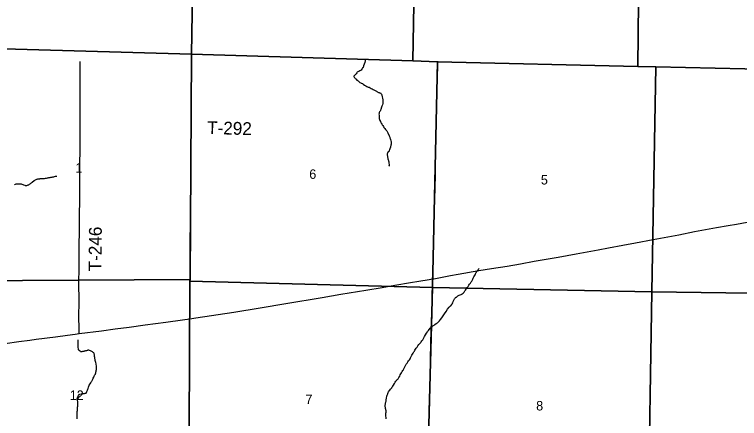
# Model space of a CAD drawing. Extents: x 1587405 to 1714697, y 1028970 to 1155083.
# Drawn here: x 1678758 to 1695754, y 1114934 to 1124403 of the extents above; entities that cross this region are included whole.
import ezdxf

# ---------------------------------------------------------------- set-up
doc = ezdxf.new("R2010")
doc.units = 0
for name, color, linetype in [('GM_X_County_Road', 7, 'Continuous'), ('GM_X_Minor_River', 7, 'Continuous'), ('GM_X_Section', 7, 'Continuous'), ('GM_X_Section_Text', 7, 'Continuous'), ('GM_X_Township_Road', 7, 'Continuous'), ('GM_X_Township_Road_Text', 7, 'Continuous'), ('GM_X_US_Location', 7, 'Continuous'), ('GM_X_US_Route', 7, 'Continuous')]:
    doc.layers.add(name, color=color, linetype=linetype)

msp = doc.modelspace()

# ---------------------------------------------------------------- linework, layer by layer
at = {"layer": 'GM_X_County_Road'}
for points in [[(1682869, 1117273), (1682873, 1118107), (1682878, 1119042), (1682882, 1119551), (1682888, 1119797), (1682896, 1120781), (1682896, 1120945), (1682902, 1121486), (1682904, 1122080), (1682904, 1122131)], [(1682840, 1112884), (1682843, 1113219), (1682849, 1113941), (1682855, 1115024), (1682858, 1115450), (1682860, 1116008), (1682861, 1116336), (1682867, 1116828), (1682869, 1117273)]]:
    msp.add_lwpolyline(points, dxfattribs=at)
at = {"layer": 'GM_X_Minor_River'}
for points in [[(1686989, 1123367), (1686987, 1123357), (1686980, 1123319), (1686972, 1123279), (1686942, 1123199), (1686932, 1123165), (1686920, 1123151), (1686911, 1123133), (1686899, 1123119), (1686885, 1123097), (1686850, 1123085), (1686832, 1123070), (1686810, 1123058), (1686793, 1123048), (1686781, 1123034), (1686765, 1123014), (1686742, 1122992), (1686726, 1122970), (1686712, 1122961), (1686710, 1122947), (1686719, 1122936), (1686725, 1122926), (1686737, 1122916), (1686747, 1122906), (1686757, 1122896), (1686767, 1122890), (1686787, 1122867), (1686811, 1122851), (1686831, 1122830), (1686855, 1122812), (1686875, 1122800), (1686889, 1122796), (1686913, 1122783), (1686933, 1122771), (1686961, 1122750), (1686993, 1122732), (1687021, 1122717), (1687053, 1122703), (1687071, 1122697), (1687083, 1122691), (1687097, 1122682), (1687117, 1122670), (1687143, 1122658), (1687167, 1122643), (1687195, 1122633), (1687231, 1122616), (1687241, 1122606), (1687255, 1122596), (1687265, 1122592), (1687279, 1122583), (1687293, 1122579), (1687305, 1122575), (1687317, 1122571), (1687327, 1122569), (1687337, 1122565), (1687349, 1122552), (1687359, 1122536), (1687369, 1122516), (1687394, 1122407), (1687395, 1122375), (1687395, 1122339), (1687392, 1122315), (1687384, 1122285), (1687378, 1122267), (1687371, 1122253), (1687363, 1122231), (1687350, 1122175), (1687342, 1122163), (1687336, 1122153), (1687328, 1122141), (1687315, 1122125), (1687309, 1122107), (1687307, 1122097), (1687305, 1122085), (1687303, 1122069), (1687304, 1122047), (1687304, 1122027), (1687306, 1122003), (1687311, 1121966), (1687317, 1121944), (1687325, 1121920), (1687335, 1121892), (1687348, 1121867), (1687358, 1121853), (1687368, 1121835), (1687380, 1121821), (1687388, 1121811), (1687396, 1121798), (1687406, 1121782), (1687420, 1121756), (1687439, 1121732), (1687455, 1121709), (1687469, 1121689), (1687483, 1121673), (1687493, 1121663), (1687499, 1121646), (1687509, 1121628), (1687538, 1121562), (1687554, 1121531), (1687561, 1121513), (1687567, 1121499)], [(1687567, 1121499), (1687571, 1121473), (1687579, 1121443), (1687585, 1121428), (1687586, 1121416), (1687586, 1121392), (1687586, 1121368), (1687581, 1121344), (1687577, 1121324), (1687573, 1121310), (1687571, 1121292), (1687558, 1121252), (1687550, 1121230), (1687541, 1121212), (1687539, 1121200), (1687529, 1121188), (1687519, 1121182), (1687507, 1121174), (1687500, 1121156), (1687498, 1121134), (1687498, 1121112), (1687504, 1121078), (1687511, 1121022), (1687521, 1120995), (1687524, 1120983), (1687528, 1120971), (1687530, 1120951), (1687536, 1120919), (1687539, 1120885), (1687545, 1120860), (1687531, 1120861), (1687547, 1120860), (1687531, 1120861), (1687547, 1120860)], [(1678757, 1120414), (1678769, 1120422), (1678783, 1120427), (1678799, 1120431), (1678836, 1120437), (1678850, 1120437), (1678866, 1120438), (1678884, 1120436), (1678902, 1120434), (1678918, 1120432), (1678932, 1120427), (1678952, 1120419), (1678972, 1120409), (1678997, 1120403), (1679011, 1120398), (1679025, 1120394), (1679045, 1120398), (1679061, 1120402), (1679075, 1120408), (1679091, 1120413), (1679106, 1120423), (1679122, 1120437), (1679138, 1120449), (1679154, 1120461), (1679169, 1120475), (1679222, 1120512), (1679238, 1120524), (1679248, 1120530), (1679264, 1120536), (1679278, 1120541), (1679292, 1120545), (1679307, 1120549), (1679323, 1120551), (1679337, 1120553), (1679351, 1120555), (1679363, 1120556), (1679373, 1120558), (1679385, 1120560), (1679399, 1120560), (1679417, 1120560), (1679438, 1120559), (1679458, 1120561), (1679484, 1120565), (1679510, 1120569), (1679532, 1120572), (1679549, 1120576), (1679563, 1120580), (1679575, 1120582), (1679595, 1120585), (1679607, 1120587), (1679627, 1120591)], [(1679627, 1120591), (1679642, 1120593), (1679656, 1120595), (1679668, 1120599), (1679682, 1120602), (1679698, 1120606), (1679718, 1120614), (1679739, 1120618), (1679747, 1120618)], [(1687961, 1116233), (1687977, 1116261), (1687998, 1116289), (1688016, 1116311), (1688031, 1116331), (1688041, 1116353), (1688051, 1116375), (1688062, 1116401), (1688074, 1116422), (1688086, 1116444), (1688101, 1116466), (1688119, 1116494), (1688132, 1116514), (1688144, 1116536), (1688160, 1116558), (1688177, 1116582), (1688195, 1116608), (1688216, 1116640), (1688240, 1116669), (1688261, 1116691), (1688275, 1116705), (1688285, 1116717), (1688294, 1116735), (1688310, 1116751), (1688318, 1116761), (1688328, 1116777), (1688345, 1116813), (1688372, 1116856), (1688396, 1116896), (1688419, 1116936), (1688438, 1116966), (1688450, 1116980), (1688460, 1116994), (1688505, 1117054), (1688526, 1117073), (1688546, 1117087), (1688558, 1117097), (1688568, 1117103), (1688581, 1117115), (1688595, 1117125), (1688613, 1117138), (1688640, 1117160), (1688672, 1117178), (1688698, 1117202), (1688725, 1117225), (1688747, 1117253), (1688774, 1117291), (1688809, 1117339), (1688842, 1117391), (1688877, 1117440), (1688912, 1117494), (1688949, 1117540), (1688975, 1117564), (1688991, 1117577), (1689008, 1117605), (1689022, 1117623), (1689033, 1117645), (1689045, 1117675), (1689060, 1117711), (1689076, 1117741), (1689088, 1117755), (1689099, 1117767), (1689111, 1117775), (1689121, 1117781), (1689133, 1117790), (1689151, 1117806), (1689182, 1117822), (1689204, 1117834), (1689226, 1117843), (1689245, 1117849), (1689255, 1117855), (1689279, 1117873), (1689289, 1117885), (1689298, 1117897), (1689306, 1117913), (1689316, 1117929), (1689328, 1117945), (1689343, 1117962), (1689357, 1117980), (1689374, 1118002), (1689392, 1118028), (1689410, 1118056), (1689427, 1118084), (1689445, 1118106), (1689464, 1118136), (1689478, 1118155), (1689488, 1118169), (1689495, 1118187), (1689503, 1118203), (1689511, 1118221), (1689522, 1118237), (1689530, 1118257), (1689540, 1118279), (1689555, 1118303), (1689567, 1118327), (1689582, 1118359), (1689602, 1118385), (1689618, 1118407), (1689631, 1118423), (1689641, 1118441), (1689651, 1118454)], [(1680652, 1116295), (1680646, 1116315), (1680644, 1116333), (1680643, 1116349), (1680639, 1116364), (1680637, 1116384), (1680635, 1116402), (1680633, 1116418), (1680630, 1116430), (1680628, 1116442), (1680624, 1116454), (1680616, 1116470), (1680602, 1116485), (1680584, 1116497), (1680572, 1116505), (1680556, 1116515), (1680538, 1116524), (1680520, 1116530), (1680504, 1116532), (1680490, 1116532), (1680480, 1116532), (1680470, 1116530), (1680458, 1116527), (1680445, 1116523), (1680425, 1116517), (1680409, 1116515), (1680395, 1116511), (1680381, 1116508), (1680367, 1116506), (1680353, 1116504), (1680334, 1116500), (1680320, 1116498), (1680308, 1116500), (1680298, 1116509), (1680272, 1116525), (1680262, 1116541), (1680258, 1116553), (1680255, 1116571), (1680251, 1116596), (1680249, 1116628), (1680250, 1116672), (1680254, 1116706), (1680253, 1116722), (1680251, 1116738), (1680251, 1116756), (1680249, 1116772), (1680251, 1116776)], [(1680228, 1114927), (1680228, 1114953), (1680229, 1115009), (1680227, 1115031), (1680227, 1115055), (1680230, 1115077), (1680230, 1115099), (1680232, 1115123), (1680234, 1115148), (1680237, 1115170), (1680239, 1115198), (1680241, 1115222), (1680244, 1115246), (1680244, 1115264), (1680244, 1115278), (1680244, 1115292), (1680244, 1115302), (1680245, 1115316), (1680241, 1115336), (1680237, 1115350), (1680233, 1115364), (1680229, 1115375), (1680227, 1115385), (1680230, 1115397), (1680234, 1115419), (1680255, 1115471), (1680281, 1115504), (1680293, 1115508), (1680318, 1115512), (1680336, 1115514), (1680352, 1115516), (1680364, 1115517), (1680376, 1115519), (1680388, 1115521), (1680402, 1115523), (1680412, 1115525), (1680425, 1115529), (1680437, 1115531), (1680447, 1115540), (1680455, 1115570), (1680470, 1115600), (1680478, 1115618), (1680484, 1115640), (1680495, 1115672), (1680512, 1115716), (1680534, 1115748), (1680549, 1115770), (1680555, 1115786), (1680563, 1115800), (1680571, 1115812), (1680580, 1115828), (1680590, 1115844), (1680598, 1115860), (1680604, 1115878), (1680615, 1115900), (1680625, 1115922), (1680637, 1115946), (1680646, 1115964), (1680654, 1115976), (1680658, 1115986), (1680662, 1116000), (1680667, 1116018), (1680671, 1116040), (1680675, 1116060), (1680677, 1116080), (1680680, 1116096), (1680680, 1116116), (1680680, 1116138), (1680678, 1116154), (1680671, 1116214), (1680663, 1116243), (1680658, 1116271), (1680652, 1116295)], [(1687471, 1114928), (1687471, 1114954), (1687467, 1114990), (1687466, 1115018), (1687464, 1115039), (1687464, 1115049), (1687466, 1115059), (1687469, 1115079), (1687469, 1115095), (1687471, 1115107), (1687469, 1115121), (1687465, 1115131), (1687461, 1115145), (1687458, 1115171), (1687452, 1115193), (1687448, 1115208), (1687446, 1115218), (1687446, 1115228), (1687449, 1115240), (1687451, 1115252), (1687453, 1115268), (1687457, 1115284), (1687464, 1115326), (1687468, 1115344), (1687470, 1115354), (1687472, 1115374), (1687479, 1115410), (1687486, 1115454), (1687494, 1115484), (1687500, 1115494), (1687508, 1115512), (1687513, 1115524), (1687521, 1115540), (1687529, 1115558), (1687542, 1115580), (1687558, 1115602), (1687574, 1115624), (1687589, 1115640), (1687601, 1115655), (1687615, 1115673), (1687628, 1115691), (1687642, 1115717), (1687663, 1115755), (1687683, 1115789), (1687700, 1115809), (1687714, 1115823), (1687724, 1115837), (1687736, 1115850), (1687749, 1115862), (1687759, 1115876), (1687771, 1115898), (1687788, 1115924), (1687802, 1115954), (1687827, 1116002), (1687848, 1116034), (1687862, 1116062), (1687874, 1116072), (1687876, 1116082), (1687887, 1116098), (1687893, 1116116), (1687905, 1116146), (1687922, 1116175), (1687940, 1116209), (1687961, 1116233)]]:
    msp.add_lwpolyline(points, dxfattribs=at)
at = {"layer": 'GM_X_Section'}
for points in [[(1677648, 1128918), (1682995, 1128763), (1682911, 1123475), (1677670, 1123620)], [(1682995, 1128763), (1688193, 1128606), (1688097, 1123318), (1682911, 1123475)], [(1688193, 1128606), (1693423, 1128497), (1693370, 1123188), (1688675, 1123293), (1688097, 1123318)], [(1693423, 1128497), (1698713, 1128358), (1698662, 1123069), (1693792, 1123177), (1693370, 1123188)], [(1682911, 1123475), (1682873, 1118190), (1677624, 1118159), (1677670, 1123620)], [(1688097, 1123318), (1688675, 1123293), (1688557, 1118001), (1682871, 1118150), (1682873, 1118190), (1682911, 1123475)], [(1693370, 1123188), (1693792, 1123177), (1693702, 1117905), (1688557, 1118001), (1688675, 1123293)], [(1698662, 1123069), (1698938, 1123070), (1698898, 1117833), (1693702, 1117905), (1693792, 1123177)], [(1677624, 1118159), (1682873, 1118190), (1682871, 1118150), (1682844, 1112977), (1677540, 1112897)], [(1682871, 1118150), (1688557, 1118001), (1688415, 1112733), (1682843, 1112900), (1682844, 1112977)], [(1688557, 1118001), (1693702, 1117905), (1693611, 1112588), (1688415, 1112733)], [(1698898, 1117833), (1698839, 1112524), (1693611, 1112588), (1693702, 1117905)]]:
    msp.add_lwpolyline(points, close=True, dxfattribs=at)
at = {"layer": 'GM_X_Township_Road'}
for points in [[(1680276, 1116926), (1680274, 1116965), (1680271, 1117052), (1680269, 1117311), (1680271, 1117688), (1680271, 1117820), (1680270, 1117984), (1680275, 1118590), (1680277, 1118886), (1680281, 1119427), (1680282, 1119641), (1680287, 1120117), (1680288, 1120428), (1680290, 1120625), (1680293, 1120806), (1680294, 1121315), (1680295, 1121856), (1680297, 1122562), (1680298, 1122709), (1680297, 1123136), (1680295, 1123299)], [(1688561, 1118205), (1688563, 1118281), (1688584, 1118986), (1688591, 1119314), (1688600, 1119642), (1688611, 1120069), (1688624, 1120627), (1688630, 1120904), (1688641, 1121595), (1688659, 1122389), (1688664, 1122760), (1688679, 1123169), (1688680, 1123214), (1688680, 1123289), (1688680, 1123311)], [(1688539, 1117359), (1688542, 1117444), (1688548, 1117674), (1688561, 1118205)], [(1688350, 1110068), (1688355, 1110209), (1688360, 1110357), (1688377, 1110931), (1688387, 1111341), (1688398, 1111702), (1688413, 1112277), (1688433, 1113015), (1688437, 1113261), (1688444, 1113523), (1688451, 1113835), (1688470, 1114590), (1688474, 1114793), (1688477, 1114901), (1688483, 1115164), (1688486, 1115328), (1688494, 1115607), (1688504, 1115918), (1688512, 1116279), (1688521, 1116739), (1688527, 1116952), (1688535, 1117264), (1688539, 1117359)]]:
    msp.add_lwpolyline(points, dxfattribs=at)
at = {"layer": 'GM_X_US_Route'}
msp.add_lwpolyline([(1678210, 1116647), (1678860, 1116739), (1679120, 1116772), (1679267, 1116792), (1679722, 1116852), (1679999, 1116890), (1680178, 1116913), (1680276, 1116926), (1680797, 1116990), (1681122, 1117034), (1681448, 1117076), (1681822, 1117127), (1682309, 1117195), (1682699, 1117249), (1682869, 1117273), (1683008, 1117293), (1683901, 1117428), (1684517, 1117526), (1685116, 1117626), (1685973, 1117773), (1686410, 1117847), (1686993, 1117944), (1687381, 1118008), (1687672, 1118057), (1688045, 1118118), (1688239, 1118150), (1688482, 1118191), (1688561, 1118205), (1688628, 1118217), (1688982, 1118288), (1689159, 1118320), (1689645, 1118401), (1689937, 1118448), (1690309, 1118507), (1690617, 1118561), (1690940, 1118618), (1691506, 1118716), (1691926, 1118791), (1692442, 1118888), (1692684, 1118932), (1693023, 1118995), (1693314, 1119049), (1693733, 1119128), (1693991, 1119178), (1694330, 1119242), (1694700, 1119314), (1695217, 1119409), (1695491, 1119457), (1695685, 1119492), (1696057, 1119556)], dxfattribs=at)

# ---------------------------------------------------------------- texts
at = {"layer": 'GM_X_Section_Text'}
for s, p in [('1', (1680186, 1120698)), ('6', (1685668, 1120552)), ('5', (1691098, 1120419)), ('12', (1680052, 1115371)), ('7', (1685580, 1115275)), ('8', (1690988, 1115123))]:
    msp.add_text(s, height=221, rotation=0, dxfattribs=at).set_placement(p)
at = {"layer": 'GM_X_Township_Road_Text'}
for s, rotation, p in [('T-292', 358.5957, (1683271, 1121602)), ('T-246', 89.4372, (1680795, 1118382))]:
    msp.add_text(s, height=300, rotation=rotation, dxfattribs=at).set_placement(p)
at = {"layer": 'GM_X_US_Location'}
for s in ['0', '/']:
    msp.add_text(s, height=1, dxfattribs=at).set_placement((1694525, 1119269))
msp.add_text('224', height=1, rotation=0, dxfattribs=at).set_placement((1694217, 1119062))

doc.saveas('drawing.dxf')
